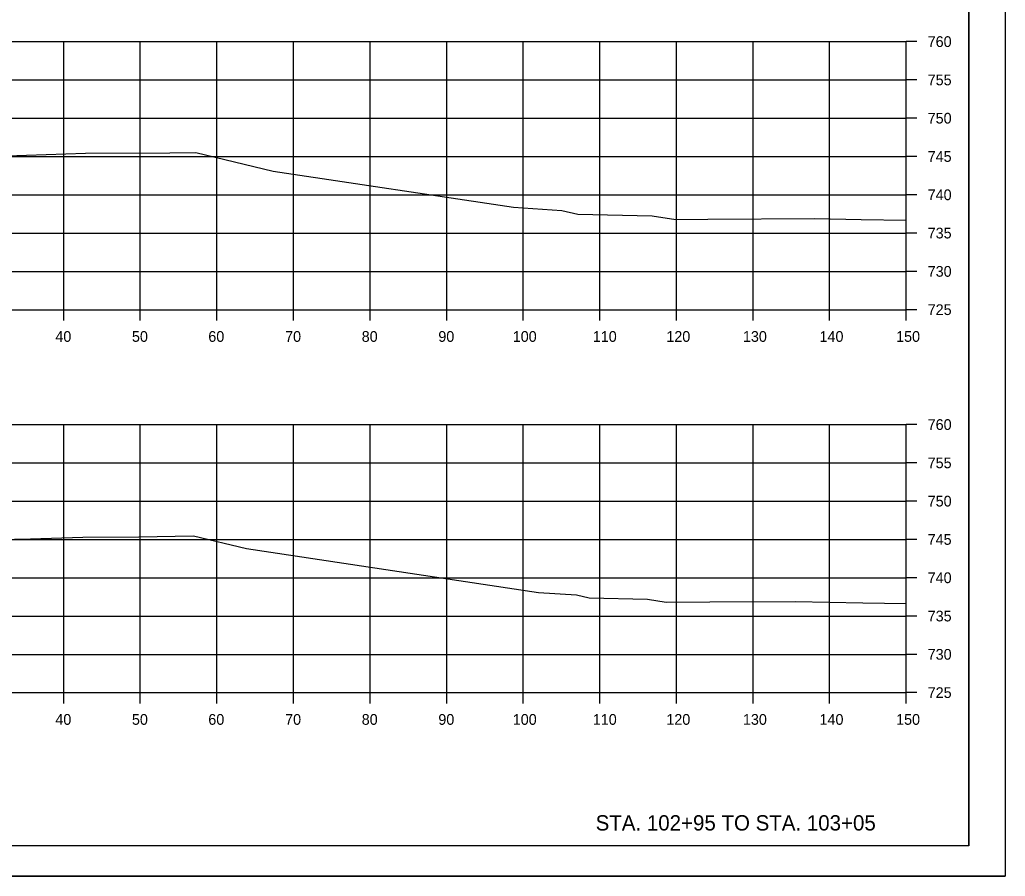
# Model space of a CAD drawing. Extents: x 1202951 to 1376887, y 378065 to 728038.
# Drawn here: x 1374319.2 to 1374447.9, y 378546.6 to 378658.4 of the extents above; entities that cross this region are included whole.
import ezdxf

# ---------------------------------------------------------------- set-up
doc = ezdxf.new("R2010")
doc.units = 0
for name, color, linetype in [('R_Axis', 7, 'Continuous'), ('R_Axis Annot', 7, 'Continuous'), ('R_Draft', 7, 'Continuous'), ('R_Exist Surface', 7, 'Continuous'), ('R_Grid', 7, 'Continuous'), ('R_No Plot', 7, 'Continuous')]:
    doc.layers.add(name, color=color, linetype=linetype)

msp = doc.modelspace()

# ---------------------------------------------------------------- linework, layer by layer
at = {"layer": 'R_Axis'}
for p, q in [((1374434.98, 378620.58), (1374434.98, 378655.58)), ((1374436.38, 378655.58), (1374434.98, 378655.58)), ((1374436.38, 378650.58), (1374434.98, 378650.58)), ((1374436.38, 378645.58), (1374434.98, 378645.58)), ((1374436.38, 378640.58), (1374434.98, 378640.58)), ((1374436.38, 378635.58), (1374434.98, 378635.58)), ((1374436.38, 378630.58), (1374434.98, 378630.58)), ((1374436.38, 378625.58), (1374434.98, 378625.58)), ((1374134.98, 378620.58), (1374434.98, 378620.58)), ((1374324.98, 378619.18), (1374324.98, 378620.58)), ((1374334.98, 378619.18), (1374334.98, 378620.58)), ((1374344.98, 378619.18), (1374344.98, 378620.58)), ((1374354.98, 378619.18), (1374354.98, 378620.58)), ((1374364.98, 378619.18), (1374364.98, 378620.58)), ((1374374.98, 378619.18), (1374374.98, 378620.58)), ((1374384.98, 378619.18), (1374384.98, 378620.58)), ((1374394.98, 378619.18), (1374394.98, 378620.58)), ((1374404.98, 378619.18), (1374404.98, 378620.58)), ((1374414.98, 378619.18), (1374414.98, 378620.58)), ((1374424.98, 378619.18), (1374424.98, 378620.58)), ((1374434.98, 378619.18), (1374434.98, 378620.58)), ((1374436.38, 378620.58), (1374434.98, 378620.58)), ((1374434.98, 378570.58), (1374434.98, 378605.58)), ((1374436.38, 378605.58), (1374434.98, 378605.58)), ((1374436.38, 378600.58), (1374434.98, 378600.58)), ((1374436.38, 378595.58), (1374434.98, 378595.58)), ((1374436.38, 378590.58), (1374434.98, 378590.58)), ((1374436.38, 378585.58), (1374434.98, 378585.58)), ((1374436.38, 378580.58), (1374434.98, 378580.58)), ((1374436.38, 378575.58), (1374434.98, 378575.58)), ((1374134.98, 378570.58), (1374434.98, 378570.58)), ((1374324.98, 378569.18), (1374324.98, 378570.58)), ((1374334.98, 378569.18), (1374334.98, 378570.58)), ((1374344.98, 378569.18), (1374344.98, 378570.58)), ((1374354.98, 378569.18), (1374354.98, 378570.58)), ((1374364.98, 378569.18), (1374364.98, 378570.58)), ((1374374.98, 378569.18), (1374374.98, 378570.58)), ((1374384.98, 378569.18), (1374384.98, 378570.58)), ((1374394.98, 378569.18), (1374394.98, 378570.58)), ((1374404.98, 378569.18), (1374404.98, 378570.58)), ((1374414.98, 378569.18), (1374414.98, 378570.58)), ((1374424.98, 378569.18), (1374424.98, 378570.58)), ((1374434.98, 378569.18), (1374434.98, 378570.58)), ((1374436.38, 378570.58), (1374434.98, 378570.58))]:
    msp.add_line(p, q, dxfattribs=at)
at = {"layer": 'R_Exist Surface'}
for points in [[(1374317.54, 378640.68), (1374327.84, 378641.01), (1374338.84, 378641.04), (1374342.23, 378641.1), (1374352.33, 378638.67), (1374383.7, 378633.96), (1374390.01, 378633.55), (1374392.12, 378633.05), (1374401.81, 378632.84), (1374404.9, 378632.37), (1374409.07, 378632.38), (1374423.06, 378632.49), (1374429.1, 378632.34), (1374434.98, 378632.28)], [(1374314.36, 378590.53), (1374320.64, 378590.68), (1374327.46, 378590.9), (1374334.77, 378590.92), (1374341.94, 378591.04), (1374348.85, 378589.38), (1374386.98, 378583.66), (1374391.94, 378583.34), (1374393.6, 378582.94), (1374401.22, 378582.78), (1374403.65, 378582.41), (1374409.34, 378582.42), (1374420.54, 378582.5), (1374429.32, 378582.29), (1374434.98, 378582.23)]]:
    msp.add_lwpolyline(points, dxfattribs=at)
at = {"layer": 'R_Grid'}
for p, q in [((1374134.98, 378655.58), (1374434.98, 378655.58)), ((1374324.98, 378620.58), (1374324.98, 378655.58)), ((1374334.98, 378620.58), (1374334.98, 378655.58)), ((1374344.98, 378620.58), (1374344.98, 378655.58)), ((1374354.98, 378620.58), (1374354.98, 378655.58)), ((1374364.98, 378620.58), (1374364.98, 378655.58)), ((1374374.98, 378620.58), (1374374.98, 378655.58)), ((1374384.98, 378620.58), (1374384.98, 378655.58)), ((1374394.98, 378620.58), (1374394.98, 378655.58)), ((1374404.98, 378620.58), (1374404.98, 378655.58)), ((1374414.98, 378620.58), (1374414.98, 378655.58)), ((1374424.98, 378620.58), (1374424.98, 378655.58)), ((1374434.98, 378620.58), (1374434.98, 378655.58)), ((1374134.98, 378650.58), (1374434.98, 378650.58)), ((1374134.98, 378645.58), (1374434.98, 378645.58)), ((1374134.98, 378640.58), (1374434.98, 378640.58)), ((1374134.98, 378635.58), (1374434.98, 378635.58)), ((1374134.98, 378630.58), (1374434.98, 378630.58)), ((1374134.98, 378625.58), (1374434.98, 378625.58)), ((1374134.98, 378620.58), (1374434.98, 378620.58)), ((1374134.98, 378605.58), (1374434.98, 378605.58)), ((1374324.98, 378570.58), (1374324.98, 378605.58)), ((1374334.98, 378570.58), (1374334.98, 378605.58)), ((1374344.98, 378570.58), (1374344.98, 378605.58)), ((1374354.98, 378570.58), (1374354.98, 378605.58)), ((1374364.98, 378570.58), (1374364.98, 378605.58)), ((1374374.98, 378570.58), (1374374.98, 378605.58)), ((1374384.98, 378570.58), (1374384.98, 378605.58)), ((1374394.98, 378570.58), (1374394.98, 378605.58)), ((1374404.98, 378570.58), (1374404.98, 378605.58)), ((1374414.98, 378570.58), (1374414.98, 378605.58)), ((1374424.98, 378570.58), (1374424.98, 378605.58)), ((1374434.98, 378570.58), (1374434.98, 378605.58)), ((1374134.98, 378600.58), (1374434.98, 378600.58)), ((1374134.98, 378595.58), (1374434.98, 378595.58)), ((1374134.98, 378590.58), (1374434.98, 378590.58)), ((1374134.98, 378585.58), (1374434.98, 378585.58)), ((1374134.98, 378580.58), (1374434.98, 378580.58)), ((1374134.98, 378575.58), (1374434.98, 378575.58)), ((1374134.98, 378570.58), (1374434.98, 378570.58))]:
    msp.add_line(p, q, dxfattribs=at)
at = {"layer": 'R_No Plot'}
for p, q in [((1374443.16, 378550.58), (1374443.16, 378756.04)), ((1374443.16, 378550.58), (1374126.98, 378550.58)), ((1374114.58, 378546.61), (1374447.91, 378546.61))]:
    msp.add_line(p, q, dxfattribs=at)
for points in [[(1374114.57, 378759.94), (1374447.91, 378759.94), (1374447.91, 378546.6), (1374114.57, 378546.6)], [(1374360.9, 378756.04), (1374380.52, 378756.04), (1374380.52, 378746.16), (1374396.63, 378746.16), (1374419.83, 378746.16), (1374419.83, 378721.83), (1374443.16, 378721.83), (1374443.16, 378550.58), (1374126.98, 378550.58), (1374126.98, 378756.04)]]:
    msp.add_lwpolyline(points, close=True, dxfattribs=at)

# ---------------------------------------------------------------- texts
at = {"layer": 'R_Axis Annot'}
for s, p in [('760', (1374437.78, 378654.88)), ('755', (1374437.78, 378649.88)), ('750', (1374437.78, 378644.88)), ('745', (1374437.78, 378639.88)), ('740', (1374437.78, 378634.88)), ('735', (1374437.78, 378629.88)), ('730', (1374437.78, 378624.88)), ('725', (1374437.78, 378619.88)), ('40', (1374323.89, 378616.38)), ('50', (1374333.89, 378616.38)), ('60', (1374343.86, 378616.38)), ('70', (1374353.89, 378616.38)), ('80', (1374363.89, 378616.38)), ('90', (1374373.89, 378616.38)), ('100', (1374383.61, 378616.38)), ('110', (1374394.06, 378616.38)), ('120', (1374403.66, 378616.38)), ('130', (1374413.66, 378616.38)), ('140', (1374423.66, 378616.38)), ('150', (1374433.66, 378616.38)), ('760', (1374437.78, 378604.88)), ('755', (1374437.78, 378599.88)), ('750', (1374437.78, 378594.88)), ('745', (1374437.78, 378589.88)), ('740', (1374437.78, 378584.88)), ('735', (1374437.78, 378579.88)), ('730', (1374437.78, 378574.88)), ('725', (1374437.78, 378569.88)), ('40', (1374323.89, 378566.38)), ('50', (1374333.89, 378566.38)), ('60', (1374343.86, 378566.38)), ('70', (1374353.89, 378566.38)), ('80', (1374363.89, 378566.38)), ('90', (1374373.89, 378566.38)), ('100', (1374383.61, 378566.38)), ('110', (1374394.06, 378566.38)), ('120', (1374403.66, 378566.38)), ('130', (1374413.66, 378566.38)), ('140', (1374423.66, 378566.38)), ('150', (1374433.66, 378566.38))]:
    msp.add_text(s, height=1.4, dxfattribs=at).set_placement(p)
at = {"layer": 'R_Draft'}
msp.add_text('STA. 102+95 TO STA. 103+05', height=2, dxfattribs=at).set_placement((1374394.43, 378552.58))

doc.saveas('drawing.dxf')
